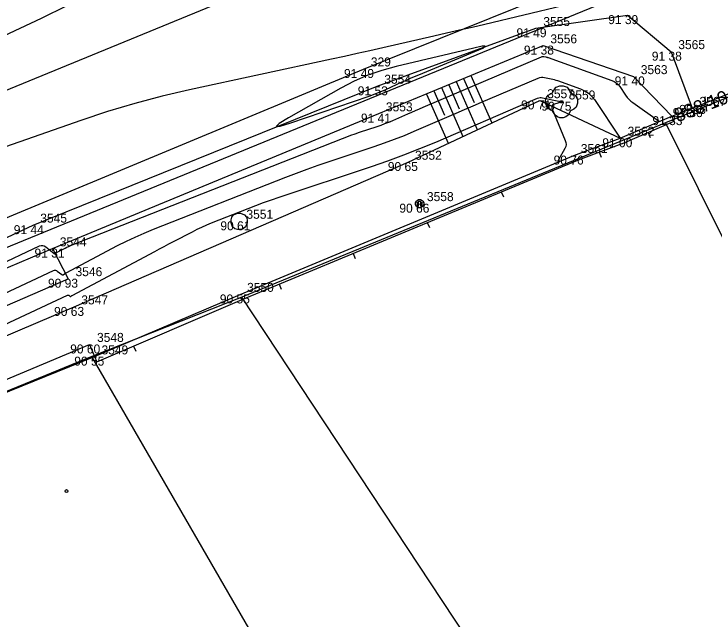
# Model space of a CAD drawing. Extents: x -711081 to -709338, y -1025122 to -1024092.
# Drawn here: x -710472.6 to -710450.77, y -1024827.13 to -1024808.23 of the extents above; entities that cross this region are included whole.
import ezdxf

# ---------------------------------------------------------------- set-up
doc = ezdxf.new("R2010")
doc.units = 0
for name, color, linetype in [('Ex_Major Contours', 7, 'Continuous'), ('Ex_Minor Contours', 7, 'Continuous'), ('Z_body', 7, 'Continuous'), ('Z_body_cisla', 7, 'Continuous'), ('Z_body_vysky_redukovane', 7, 'Continuous'), ('Z_budova', 7, 'Continuous'), ('Z_hrany_paty', 7, 'Continuous'), ('Z_katastr_cisla_pozemkova', 7, 'Continuous'), ('Z_katastr_hranice', 7, 'Continuous'), ('Z_katastr_znacky_budov', 7, 'Continuous'), ('Z_komunikace', 7, 'Continuous'), ('Z_komunikace_osa', 7, 'Continuous'), ('Z_ploty', 7, 'Continuous'), ('Z_ploty_znacky', 7, 'Continuous'), ('Z_rozhranni', 7, 'Continuous'), ('Z_site_kanalizace_znaky', 7, 'Continuous'), ('Z_sloupy', 7, 'Continuous'), ('Z_technicke_srafy', 7, 'Continuous'), ('Z_vstupy', 7, 'Continuous'), ('Z_zelen_jednotliva', 7, 'Continuous'), ('Z_zelen_obvod', 7, 'Continuous')]:
    doc.layers.add(name, color=color, linetype=linetype)

# ---------------------------------------------------------------- blocks, each defined once
blk = doc.blocks.new('POINT_DISPLAY')
blk.add_line((0, 0), (0, 0))
blk = doc.blocks.new('Z24')
for p, q in [((-0.23, 0.38), (-0.17, 0.45)), ((-0.17, 0.45), (-0.05, 0.5)), ((-0.05, 0.5), (0.05, 0.5)), ((0.05, 0.5), (0.17, 0.45)), ((0.17, 0.45), (0.23, 0.38)), ((-0.42, 0.2), (-0.28, 0.28)), ((-0.28, 0.28), (-0.23, 0.38)), ((0.23, 0.38), (0.28, 0.28)), ((0.28, 0.28), (0.42, 0.2)), ((-0.5, 0.05), (-0.47, 0.13)), ((-0.5, -0.05), (-0.5, 0.05)), ((-0.47, 0.13), (-0.42, 0.2)), ((-0.03, -0.03), (-0.03, 0.03)), ((-0.03, 0.03), (0.03, 0.03)), ((0.03, 0.03), (0.03, -0.03)), ((0.42, 0.2), (0.47, 0.13)), ((0.47, 0.13), (0.5, 0.05)), ((0.5, 0.05), (0.5, -0.05)), ((-0.45, -0.17), (-0.5, -0.05)), ((-0.38, -0.23), (-0.45, -0.17)), ((0.03, -0.03), (-0.03, -0.03)), ((0.45, -0.17), (0.38, -0.23)), ((0.5, -0.05), (0.45, -0.17)), ((-0.28, -0.28), (-0.38, -0.23)), ((-0.2, -0.42), (-0.28, -0.28)), ((-0.13, -0.47), (-0.2, -0.42)), ((0.2, -0.42), (0.13, -0.47)), ((0.28, -0.28), (0.2, -0.42)), ((0.38, -0.23), (0.28, -0.28)), ((-0.05, -0.5), (-0.13, -0.47)), ((0.05, -0.5), (-0.05, -0.5)), ((0.13, -0.47), (0.05, -0.5))]:
    blk.add_line(p, q)
blk = doc.blocks.new('Z210')
blk.add_line((0, 0), (0, 0.17))
blk = doc.blocks.new('Z620')
for p, q in [((-0.17, 0.2), (-0.05, 0.25)), ((-0.05, 0.25), (0.05, 0.25)), ((0.05, 0.25), (0.17, 0.2)), ((-0.25, 0.05), (-0.23, 0.13)), ((-0.25, -0.05), (-0.25, 0.05)), ((-0.23, 0.13), (-0.17, 0.2)), ((0.17, 0.2), (0.23, 0.13)), ((0.23, 0.13), (0.25, 0.05)), ((0.25, 0.05), (0.25, -0.05)), ((-0.2, -0.17), (-0.25, -0.05)), ((-0.13, -0.23), (-0.2, -0.17)), ((0.2, -0.17), (0.13, -0.23)), ((0.25, -0.05), (0.2, -0.17)), ((-0.05, -0.25), (-0.13, -0.23)), ((0.05, -0.25), (-0.05, -0.25)), ((0.13, -0.23), (0.05, -0.25))]:
    blk.add_line(p, q)
blk = doc.blocks.new('Z601')
for p, q in [((-0.13, 0.03), (-0.1, 0.08)), ((-0.13, -0.03), (-0.13, 0.03)), ((-0.1, 0.08), (-0.08, 0.1)), ((-0.08, 0.1), (-0.03, 0.13)), ((-0.08, 0.05), (-0.08, -0.05)), ((-0.03, 0.13), (0.03, 0.13)), ((-0.03, -0.08), (-0.03, 0.08)), ((-0.03, 0.08), (0.03, 0.08)), ((0.03, 0.13), (0.08, 0.1)), ((0.03, 0.08), (0.03, -0.08)), ((0.08, 0.1), (0.1, 0.08)), ((0.08, -0.05), (0.08, 0.05)), ((0.1, 0.08), (0.13, 0.03)), ((0.13, 0.03), (0.13, -0.03)), ((-0.1, -0.08), (-0.13, -0.03)), ((-0.08, -0.1), (-0.1, -0.08)), ((-0.08, -0.05), (-0.03, -0.08)), ((-0.03, -0.13), (-0.08, -0.1)), ((0.03, -0.13), (-0.03, -0.13)), ((0.03, -0.08), (0.08, -0.05)), ((0.08, -0.1), (0.03, -0.13)), ((0.1, -0.08), (0.08, -0.1)), ((0.13, -0.03), (0.1, -0.08))]:
    blk.add_line(p, q)

msp = doc.modelspace()

# ---------------------------------------------------------------- linework, layer by layer
at = {"layer": 'Ex_Major Contours'}
msp.add_lwpolyline([(-710475.145, -1024818.003), (-710471.367, -1024816.235), (-710471.337, -1024816.224), (-710471.307, -1024816.223), (-710471.278, -1024816.232), (-710471.251, -1024816.249), (-710471.111, -1024816.362), (-710471.101, -1024816.369), (-710471.09, -1024816.371), (-710471.079, -1024816.37), (-710471.068, -1024816.364), (-710471.023, -1024816.333), (-710471.011, -1024816.325), (-710471, -1024816.318), (-710470.988, -1024816.311), (-710470.976, -1024816.304), (-710469.367, -1024815.459), (-710469.093, -1024815.32), (-710468.816, -1024815.189), (-710468.535, -1024815.065), (-710468.25, -1024814.948), (-710464.123, -1024813.325), (-710463.788, -1024813.196), (-710463.451, -1024813.071), (-710463.113, -1024812.951), (-710462.773, -1024812.835), (-710461.362, -1024812.365), (-710461.047, -1024812.257), (-710460.734, -1024812.141), (-710460.424, -1024812.019), (-710460.117, -1024811.891), (-710458.811, -1024811.329), (-710458.545, -1024811.214), (-710458.28, -1024811.1), (-710458.014, -1024810.986), (-710457.748, -1024810.872), (-710456.248, -1024810.231), (-710456.2, -1024810.214), (-710456.151, -1024810.205), (-710456.101, -1024810.204), (-710456.051, -1024810.211), (-710455.848, -1024810.254), (-710455.797, -1024810.266), (-710455.747, -1024810.279), (-710455.698, -1024810.294), (-710455.649, -1024810.311), (-710454.93, -1024810.569), (-710454.801, -1024810.626), (-710454.686, -1024810.702), (-710454.585, -1024810.795), (-710454.498, -1024810.906), (-710453.69, -1024812.11)], dxfattribs=at)
at = {"layer": 'Ex_Minor Contours'}
for points in [[(-710448.712, -1024805.168), (-710453.396, -1024807.276), (-710453.904, -1024807.491), (-710454.421, -1024807.68), (-710454.946, -1024807.845), (-710455.48, -1024807.984), (-710457.913, -1024808.558), (-710458.31, -1024808.652), (-710458.708, -1024808.744), (-710459.107, -1024808.836), (-710459.505, -1024808.927), (-710461.099, -1024809.29), (-710461.497, -1024809.38), (-710461.896, -1024809.469), (-710462.295, -1024809.557), (-710462.695, -1024809.644), (-710467.122, -1024810.598), (-710467.982, -1024810.797), (-710468.835, -1024811.023), (-710469.681, -1024811.275), (-710470.519, -1024811.554), (-710474.359, -1024812.898)], [(-710475.565, -1024810.156), (-710471.739, -1024808.362), (-710470.944, -1024807.974)], [(-710473.219, -1024816.129), (-710471.805, -1024815.467), (-710471.753, -1024815.45), (-710471.704, -1024815.449), (-710471.656, -1024815.462), (-710471.61, -1024815.491), (-710471.344, -1024815.707), (-710471.342, -1024815.709), (-710471.34, -1024815.709), (-710471.338, -1024815.709), (-710471.336, -1024815.708), (-710471.325, -1024815.7), (-710471.318, -1024815.696), (-710471.007, -1024815.532), (-710470.953, -1024815.506), (-710470.9, -1024815.48), (-710470.845, -1024815.456), (-710470.79, -1024815.434), (-710462.353, -1024812.115), (-710462.222, -1024812.064), (-710462.091, -1024812.016), (-710461.959, -1024811.969), (-710461.826, -1024811.923), (-710461.275, -1024811.74), (-710461.152, -1024811.698), (-710461.03, -1024811.653), (-710460.909, -1024811.605), (-710460.789, -1024811.555), (-710460.312, -1024811.349), (-710460.192, -1024811.298), (-710460.073, -1024811.246), (-710459.953, -1024811.195), (-710459.833, -1024811.144), (-710456.144, -1024809.566), (-710456.128, -1024809.56), (-710456.111, -1024809.557), (-710456.094, -1024809.557), (-710456.077, -1024809.559), (-710456.007, -1024809.574), (-710455.99, -1024809.578), (-710455.973, -1024809.582), (-710455.956, -1024809.587), (-710455.939, -1024809.593), (-710453.95, -1024810.307), (-710453.878, -1024810.34), (-710453.813, -1024810.382), (-710453.755, -1024810.435), (-710453.706, -1024810.498), (-710453.525, -1024810.768), (-710453.477, -1024810.834), (-710453.423, -1024810.893), (-710453.365, -1024810.948), (-710453.301, -1024810.998), (-710452.47, -1024811.587)], [(-710478.176, -1024820.393), (-710470.93, -1024817.002), (-710470.92, -1024816.998), (-710470.91, -1024816.998), (-710470.901, -1024817.001), (-710470.892, -1024817.006), (-710470.85, -1024817.04), (-710470.845, -1024817.044), (-710470.84, -1024817.045), (-710470.834, -1024817.044), (-710470.829, -1024817.041), (-710470.807, -1024817.026), (-710470.801, -1024817.022), (-710470.796, -1024817.018), (-710470.79, -1024817.015), (-710470.784, -1024817.012), (-710468.203, -1024815.638), (-710468.057, -1024815.561), (-710467.912, -1024815.484), (-710467.766, -1024815.407), (-710467.62, -1024815.33), (-710467.036, -1024815.023), (-710466.889, -1024814.949), (-710466.74, -1024814.878), (-710466.59, -1024814.812), (-710466.437, -1024814.749), (-710465.299, -1024814.302), (-710465.057, -1024814.208), (-710464.815, -1024814.118), (-710464.571, -1024814.032), (-710464.326, -1024813.948), (-710461.448, -1024812.99), (-710460.941, -1024812.815), (-710460.438, -1024812.63), (-710459.939, -1024812.434), (-710459.444, -1024812.227), (-710456.56, -1024810.985), (-710456.487, -1024810.953), (-710456.414, -1024810.922), (-710456.267, -1024810.859), (-710456.23, -1024810.847), (-710456.192, -1024810.84), (-710456.154, -1024810.839), (-710456.115, -1024810.844), (-710455.607, -1024810.952), (-710455.574, -1024810.962), (-710455.563, -1024810.973), (-710455.572, -1024810.986), (-710455.603, -1024811.001), (-710455.77, -1024811.062), (-710455.805, -1024811.081), (-710455.824, -1024811.106), (-710455.829, -1024811.137), (-710455.82, -1024811.175), (-710455.406, -1024812.176), (-710455.386, -1024812.241), (-710455.382, -1024812.304), (-710455.393, -1024812.367), (-710455.419, -1024812.43), (-710455.614, -1024812.787), (-710455.617, -1024812.794), (-710455.62, -1024812.8), (-710455.623, -1024812.807), (-710455.625, -1024812.814), (-710455.636, -1024812.856)]]:
    msp.add_lwpolyline(points, dxfattribs=at)
msp.add_lwpolyline([(-710461.131, -1024809.993), (-710461.568, -1024810.147), (-710461.993, -1024810.331), (-710462.406, -1024810.547), (-710464.033, -1024811.471), (-710464.334, -1024811.654), (-710464.422, -1024811.742), (-710464.298, -1024811.734), (-710463.962, -1024811.63), (-710461.523, -1024810.794), (-710461.391, -1024810.747), (-710461.26, -1024810.696), (-710461.13, -1024810.643), (-710461.002, -1024810.586), (-710460.49, -1024810.353), (-710460.362, -1024810.295), (-710460.233, -1024810.238), (-710460.104, -1024810.183), (-710459.974, -1024810.129), (-710458.227, -1024809.408), (-710457.978, -1024809.298), (-710457.901, -1024809.243), (-710457.996, -1024809.243), (-710458.262, -1024809.299), (-710460.682, -1024809.87)], close=True, dxfattribs=at)
at = {"layer": 'Z_budova'}
for p, q in [((-710479.06, -1024822.55), (-710470.09, -1024818.92)), ((-710470.09, -1024818.92), (-710470.02, -1024819.08))]:
    msp.add_line(p, q, dxfattribs=at)
at = {"layer": 'Z_hrany_paty'}
for p, q in [((-710461.22, -1024811.34), (-710456.09, -1024809.22)), ((-710456.09, -1024809.22), (-710453.28, -1024810.18)), ((-710453.28, -1024810.18), (-710452.08, -1024811.42)), ((-710460.31, -1024812.85), (-710456.2, -1024810.93)), ((-710456.2, -1024810.93), (-710453.69, -1024812.11)), ((-710471.4, -1024815.55), (-710461.22, -1024811.34)), ((-710470.72, -1024817.37), (-710460.31, -1024812.85)), ((-710478.54, -1024820.68), (-710470.72, -1024817.37))]:
    msp.add_line(p, q, dxfattribs=at)
at = {"layer": 'Z_katastr_hranice'}
for p, q in [((-710522.93, -1024836.07), (-710445.08, -1024804.13)), ((-710447.01, -1024809.46), (-710452.28, -1024811.63)), ((-710452.28, -1024811.63), (-710465.49, -1024817.07)), ((-710452.28, -1024811.63), (-710434.8, -1024846.82)), ((-710465.49, -1024817.07), (-710470.17, -1024818.91)), ((-710443.5, -1024850.33), (-710465.49, -1024817.07)), ((-710470.17, -1024818.91), (-710479.11, -1024822.59)), ((-710462.48, -1024832.23), (-710470.17, -1024818.91))]:
    msp.add_line(p, q, dxfattribs=at)
at = {"layer": 'Z_katastr_znacky_budov'}
msp.add_circle((-710470.962, -1024823.11), 0.0437, dxfattribs=at)
at = {"layer": 'Z_komunikace'}
for p, q in [((-710461.7, -1024809.95), (-710446.74, -1024803.93)), ((-710474.63, -1024815.34), (-710461.7, -1024809.95))]:
    msp.add_line(p, q, dxfattribs=at)
at = {"layer": 'Z_komunikace_osa'}
msp.add_line((-710476.12, -1024811.95), (-710463.07, -1024806.6), dxfattribs=at)
at = {"layer": 'Z_ploty'}
for p, q in [((-710453.69, -1024812.11), (-710452.08, -1024811.42)), ((-710452.01, -1024811.58), (-710452.08, -1024811.42)), ((-710453.62, -1024812.27), (-710452.01, -1024811.58)), ((-710455.14, -1024812.65), (-710453.69, -1024812.11)), ((-710455.08, -1024812.81), (-710453.63, -1024812.27)), ((-710465.55, -1024816.98), (-710455.14, -1024812.65)), ((-710465.48, -1024817.14), (-710455.07, -1024812.81)), ((-710470.09, -1024818.92), (-710465.55, -1024816.98)), ((-710470.02, -1024819.08), (-710465.48, -1024817.14))]:
    msp.add_line(p, q, dxfattribs=at)
at = {"layer": 'Z_rozhranni'}
for p, q in [((-710456.32, -1024808.68), (-710453.46, -1024808.27)), ((-710453.46, -1024808.27), (-710452.1, -1024809.41)), ((-710461.27, -1024810.49), (-710456.32, -1024808.68)), ((-710452.1, -1024809.41), (-710451.45, -1024811.17)), ((-710472, -1024814.82), (-710461.27, -1024810.49)), ((-710480.54, -1024818.76), (-710472, -1024814.82)), ((-710479.22, -1024822.3), (-710470.24, -1024818.54)), ((-710470.24, -1024818.54), (-710470.09, -1024818.92))]:
    msp.add_line(p, q, dxfattribs=at)
at = {"layer": 'Z_technicke_srafy'}
for p, q in [((-710458.58, -1024810.25), (-710458.25, -1024810.99)), ((-710458.35, -1024810.15), (-710457.7, -1024811.63)), ((-710459.04, -1024810.44), (-710458.71, -1024811.19)), ((-710458.81, -1024810.34), (-710458.15, -1024811.84)), ((-710459.5, -1024810.63), (-710459.17, -1024811.39)), ((-710459.27, -1024810.53), (-710458.6, -1024812.05)), ((-710459.73, -1024810.73), (-710459.06, -1024812.26))]:
    msp.add_line(p, q, dxfattribs=at)
at = {"layer": 'Z_vstupy'}
for p, q in [((-710451.45, -1024811.17), (-710449.42, -1024810.36)), ((-710452.08, -1024811.42), (-710451.45, -1024811.17))]:
    msp.add_line(p, q, dxfattribs=at)
at = {"layer": 'Z_zelen_obvod'}
for p, q in [((-710480.42, -1024819.34), (-710471.4, -1024815.55)), ((-710471.4, -1024815.55), (-710470.91, -1024816.49)), ((-710479.99, -1024820.44), (-710470.91, -1024816.49))]:
    msp.add_line(p, q, dxfattribs=at)

# ---------------------------------------------------------------- block references
at = {"layer": 'Z_body'}
for p in [(-710453.46, -1024808.27), (-710456.32, -1024808.68), (-710456.09, -1024809.22), (-710452.1, -1024809.41), (-710461.7, -1024809.95), (-710453.28, -1024810.18), (-710461.27, -1024810.49), (-710456.2, -1024810.93), (-710455.52, -1024810.97), (-710461.22, -1024811.34), (-710451.45, -1024811.17), (-710452.08, -1024811.42), (-710453.69, -1024812.11), (-710455.14, -1024812.65), (-710460.31, -1024812.85), (-710459.95, -1024814.15), (-710472, -1024814.82), (-710465.58, -1024814.7), (-710471.4, -1024815.55), (-710470.91, -1024816.49), (-710465.55, -1024816.98), (-710470.72, -1024817.37), (-710470.24, -1024818.54), (-710470.09, -1024818.92)]:
    msp.add_blockref('POINT_DISPLAY', p, dxfattribs=at)
at = {"layer": 'Z_ploty_znacky'}
for p, rotation in [((-710452.82, -1024811.93), -156.80000000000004), ((-710454.35, -1024812.54), -159.60000000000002), ((-710457.4, -1024813.78), -157.40000000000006), ((-710459.71, -1024814.74), -157.40000000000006), ((-710462.02, -1024815.7), -157.40000000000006), ((-710464.33, -1024816.66), -157.40000000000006), ((-710468.87, -1024818.59), -156.90000000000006)]:
    msp.add_blockref('Z210', p, dxfattribs=dict(at, rotation=rotation))
at = {"layer": 'Z_site_kanalizace_znaky'}
msp.add_blockref('Z620', (-710465.58, -1024814.7), dxfattribs=at)
at = {"layer": 'Z_sloupy'}
msp.add_blockref('Z601', (-710459.95, -1024814.15), dxfattribs=at)
at = {"layer": 'Z_zelen_jednotliva'}
msp.add_blockref('Z24', (-710455.52, -1024810.97), dxfattribs=at)

# ---------------------------------------------------------------- texts
at = {"layer": 'Z_body_cisla'}
for s, p in [('3555', (-710456.09, -1024808.61)), ('3556', (-710455.87, -1024809.15)), ('3565', (-710451.88, -1024809.33)), ('329', (-710461.47, -1024809.87)), ('3563', (-710453.05, -1024810.11)), ('3554', (-710461.05, -1024810.41)), ('3557', (-710455.97, -1024810.86)), ('3559', (-710455.3, -1024810.9)), ('3567', (-710451.22, -1024811.1)), ('3553', (-710461, -1024811.27)), ('3566', (-710451.85, -1024811.35)), ('3562', (-710453.46, -1024812.03)), ('3561', (-710454.92, -1024812.57)), ('3552', (-710460.09, -1024812.78)), ('3558', (-710459.72, -1024814.07)), ('3551', (-710465.35, -1024814.62)), ('3545', (-710471.78, -1024814.74)), ('3544', (-710471.17, -1024815.48)), ('3546', (-710470.68, -1024816.41)), ('3550', (-710465.33, -1024816.9)), ('3547', (-710470.5, -1024817.29)), ('3548', (-710470.01, -1024818.46)), ('3549', (-710469.87, -1024818.85))]:
    msp.add_text(s, height=0.28, dxfattribs=at).set_placement(p)
at = {"layer": 'Z_body_vysky_redukovane'}
for s, p in [('91 39', (-710454.067, -1024808.55)), ('91 49', (-710456.927, -1024808.96)), ('91 38', (-710456.697, -1024809.5)), ('91 38', (-710452.707, -1024809.69)), ('91 49', (-710462.307, -1024810.23)), ('91 40', (-710453.863, -1024810.46)), ('91 53', (-710461.877, -1024810.77)), ('90 71', (-710456.783, -1024811.21)), ('90 75', (-710456.15, -1024811.25)), ('91 41', (-710461.78, -1024811.62)), ('91 36', (-710452.057, -1024811.45)), ('91 33', (-710452.687, -1024811.7)), ('91 00', (-710454.25, -1024812.39)), ('90 76', (-710455.77, -1024812.93)), ('90 65', (-710460.94, -1024813.13)), ('90 66', (-710460.58, -1024814.43)), ('91 44', (-710472.607, -1024815.1)), ('90 61', (-710466.163, -1024814.98)), ('91 31', (-710471.96, -1024815.83)), ('90 93', (-710471.54, -1024816.77)), ('90 55', (-710466.18, -1024817.26)), ('90 63', (-710471.35, -1024817.65)), ('90 60', (-710470.847, -1024818.82)), ('90 55', (-710470.72, -1024819.2))]:
    msp.add_text(s, height=0.28, dxfattribs=at).set_placement(p)
at = {"layer": 'Z_katastr_cisla_pozemkova'}
msp.add_text('888/10', height=0.425, rotation=21, dxfattribs=at).set_placement((-710451.903, -1024811.615))

doc.saveas('drawing.dxf')
